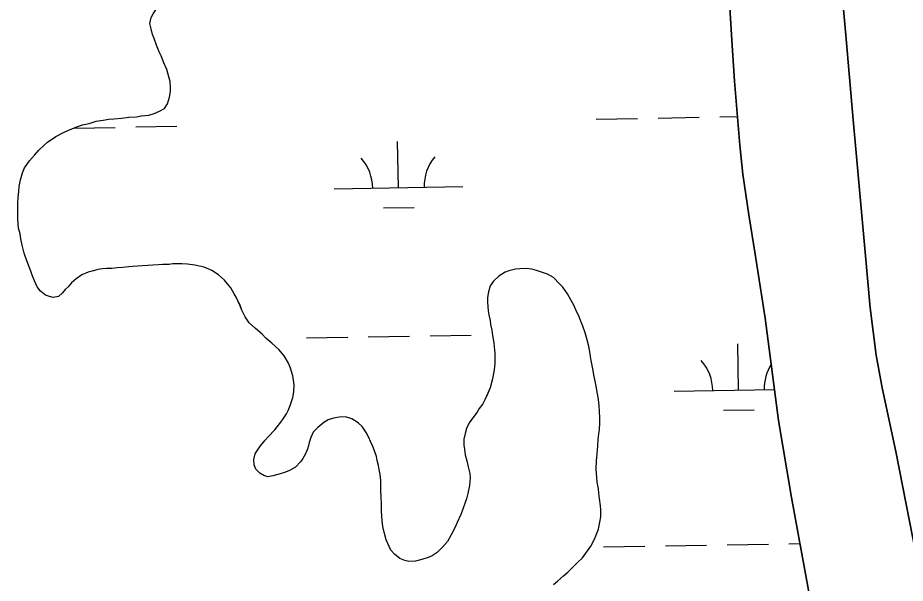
# Model space of a CAD drawing. Extents: x 3887375 to 3925618, y 296674 to 322633.
# Drawn here: x 3903549 to 3904238, y 309230 to 309670 of the extents above; entities that cross this region are included whole.
import ezdxf

# ---------------------------------------------------------------- set-up
doc = ezdxf.new("R2010")
doc.units = 0
doc.layers.add('V-TOPO-SHOR', color=7, linetype='Continuous')
doc.layers.add('V-WETL-SWMP', color=7, linetype='Continuous')

msp = doc.modelspace()

# ---------------------------------------------------------------- linework, layer by layer
at = {"layer": 'V-TOPO-SHOR'}
for points in [[(3903656.34, 309648.33), (3903654.44, 309653.49), (3903653.17, 309656.79), (3903652.1, 309661.12), (3903651.24, 309665.25), (3903652.23, 309670.01), (3903653.66, 309672.71), (3903655.91, 309675.83), (3903658.37, 309678.74), (3903661.25, 309680.63), (3903664.12, 309682.72), (3903667.82, 309685.44), (3903671.94, 309687.95), (3903676.88, 309690.89), (3903681.61, 309693.2), (3903685.73, 309695.3), (3903690.27, 309696.99), (3903693.36, 309698.05), (3903697.69, 309699.53), (3903703.05, 309701.23), (3903706.97, 309702.5), (3903710.89, 309703.78), (3903715.42, 309705.67), (3903718.92, 309707.56)], [(3904187.59, 309704.98), (3904191.96, 309656.14), (3904197.64, 309590.47), (3904206.9, 309487.41), (3904210.75, 309444.18), (3904215.49, 309407.5), (3904220.14, 309382.04), (3904230.83, 309332.55), (3904249.14, 309238.68)], [(3904218.51, 308811.71), (3904212.13, 308906.6), (3904207.01, 308961.06), (3904204.48, 308984.42), (3904200.48, 309016.2), (3904195.07, 309049.13), (3904186.28, 309094.89), (3904175.71, 309158.42), (3904162.78, 309224.73), (3904149.8, 309296.66), (3904139.72, 309356.68), (3904129.26, 309436.11), (3904121.6, 309485.86), (3904116.45, 309516.46), (3904111.98, 309548.23), (3904109.69, 309570.66), (3904105.54, 309620.44), (3904103.42, 309652.23), (3904101.81, 309677.71)], [(3903598.24, 309469.84), (3903593.92, 309466.71), (3903590.43, 309463.58), (3903587.77, 309460.66), (3903585.51, 309458.58), (3903583.26, 309455.87), (3903580.18, 309453.16), (3903576.05, 309452.3), (3903573.15, 309453.1), (3903570.25, 309454.11), (3903566.29, 309457.18), (3903563.79, 309460.47), (3903561.68, 309465.21), (3903560.42, 309468.3), (3903558.09, 309474.69), (3903555.56, 309480.87), (3903553.65, 309486.85), (3903551.94, 309493.04), (3903550.87, 309497.79), (3903550.43, 309501.71), (3903549.15, 309506.25), (3903548.68, 309513.28), (3903548.64, 309517.83), (3903548.62, 309520.92), (3903548.58, 309525.89), (3903548.96, 309529.4), (3903549.54, 309534.99), (3903549.71, 309538.51), (3903550.71, 309543.68), (3903552.31, 309549.28), (3903553.94, 309553.02), (3903557.82, 309558.42), (3903561.51, 309562.79), (3903564.99, 309566.75), (3903568.89, 309570.3), (3903571.77, 309573.01), (3903578.14, 309577.4), (3903583.49, 309580.34), (3903587.41, 309582.03), (3903593.59, 309584.56), (3903598.95, 309586.46), (3903604.11, 309587.54), (3903609.47, 309589.23), (3903615.04, 309590.11), (3903619.38, 309590.76), (3903623.31, 309591.21), (3903629.09, 309591.67), (3903634.88, 309592.34), (3903640.87, 309592.8), (3903644.59, 309593.45), (3903650.37, 309594.11), (3903654.5, 309595.18), (3903658.82, 309597.08), (3903662.53, 309599.17), (3903664.98, 309602.92), (3903666.38, 309608.1), (3903667.18, 309612.45), (3903667.35, 309615.55), (3903667.11, 309620.1), (3903666.05, 309623.81), (3903664.35, 309629.38), (3903662.03, 309634.73), (3903659.92, 309640.09), (3903658.45, 309643.18), (3903656.34, 309648.33)], [(3903831.3, 309286.07), (3903831.05, 309290.82), (3903830.79, 309298.05), (3903830.76, 309301.57), (3903830.72, 309306.74), (3903830.69, 309310.04), (3903830.24, 309314.59), (3903829.38, 309318.51), (3903828.94, 309321.61), (3903827.88, 309325.53), (3903827.23, 309328.62), (3903825.75, 309333.16), (3903824.48, 309336.46), (3903822.59, 309340.37), (3903821.32, 309343.46), (3903819.22, 309347.38), (3903816.08, 309351.9), (3903813.17, 309354.77), (3903808.18, 309358.04), (3903803.2, 309359.45), (3903798.25, 309359.2), (3903793.91, 309358.34), (3903789.79, 309357.06), (3903786.29, 309355.17), (3903781.77, 309351.21), (3903778.07, 309347.66), (3903776.25, 309343.51), (3903775.04, 309339.57), (3903774.04, 309335.02), (3903772.22, 309330.66), (3903769.97, 309327.13), (3903768.13, 309324.63), (3903764.24, 309320.46), (3903759.71, 309317.74), (3903756.62, 309316.47), (3903751.67, 309314.99), (3903746.72, 309313.5), (3903742.79, 309312.85), (3903739.69, 309313.86), (3903736.57, 309315.69), (3903733.65, 309318.77), (3903732.17, 309322.27), (3903731.94, 309326.2), (3903733.14, 309330.76), (3903734.77, 309333.66), (3903737.23, 309336.99), (3903740.91, 309341.36), (3903743.16, 309343.86), (3903748.29, 309349.28), (3903750.13, 309351.78), (3903753, 309355.32), (3903754.84, 309357.81), (3903757.29, 309361.76), (3903758.71, 309364.46), (3903760.13, 309368.19), (3903762.35, 309374.62), (3903763.14, 309378.97), (3903763.3, 309384.34), (3903762.21, 309391.37), (3903760.51, 309397.35), (3903759.03, 309401.27), (3903755.47, 309406.82), (3903751.3, 309411.95), (3903745.88, 309416.87), (3903741.3, 309420.76), (3903738.38, 309423.63), (3903733.18, 309428.14), (3903728.39, 309432.44), (3903725.25, 309437.17), (3903722.72, 309442.53), (3903721.24, 309446.24), (3903718.3, 309452.42), (3903716.83, 309455.09), (3903714.1, 309459.83), (3903711.6, 309462.91), (3903709.1, 309465.78), (3903704.51, 309469.88), (3903699.32, 309473.15), (3903693.3, 309475.78), (3903686.05, 309477.38), (3903680.46, 309478.16), (3903676.12, 309478.54), (3903669.09, 309478.48), (3903665.99, 309478.04), (3903661.03, 309478), (3903657.93, 309477.77), (3903653.59, 309477.32), (3903649.67, 309477.09), (3903645.33, 309476.84), (3903641.6, 309476.61), (3903637.89, 309476.37), (3903634.79, 309476.14), (3903630.03, 309475.68), (3903625.9, 309475.24), (3903621.77, 309474.79), (3903617.43, 309474.76), (3903614.33, 309474.52), (3903610.82, 309474.08), (3903606.49, 309472.81), (3903603.39, 309471.95), (3903598.24, 309469.84)], [(3903999.94, 309346.36), (3904000.53, 309349.47), (3904000.7, 309354.84), (3904000.67, 309358.36), (3904000.62, 309364.15), (3904000.38, 309367.86), (3903999.72, 309373.24), (3903998.85, 309378.6), (3903998.2, 309382.11), (3903997.12, 309387.27), (3903996.05, 309392.23), (3903995.61, 309395.53), (3903994.1, 309403.17), (3903993.45, 309406.47), (3903992.79, 309411.64), (3903991.94, 309415.35), (3903990.44, 309421.13), (3903989.38, 309424.84), (3903987.68, 309430), (3903986.42, 309433.09), (3903984.73, 309437.21), (3903982.2, 309442.77), (3903980.52, 309446.27), (3903978.42, 309449.98), (3903975.69, 309455.12), (3903971.93, 309460.26), (3903969.43, 309462.93), (3903964.84, 309467.85), (3903960.06, 309470.3), (3903955.5, 309471.91), (3903951.56, 309473.33), (3903948.04, 309474.33), (3903943.48, 309474.71), (3903938.52, 309474.67), (3903935.22, 309474.23), (3903930.06, 309472.95), (3903927.18, 309471.89), (3903922.23, 309468.96), (3903918.13, 309464.99), (3903915.48, 309461.25), (3903914.27, 309456.69), (3903913.48, 309452.14), (3903913.51, 309448.62), (3903913.98, 309442.01), (3903914.62, 309438.91), (3903915.49, 309434.37), (3903915.93, 309431.27), (3903916.79, 309426.94), (3903917.44, 309422.81), (3903918.52, 309417.03), (3903918.75, 309413.93), (3903919.21, 309408.97), (3903919.23, 309405.66), (3903919.27, 309400.91), (3903918.69, 309396.15), (3903917.51, 309389.11), (3903915.7, 309382.07), (3903912.86, 309375.42), (3903911.44, 309372.73), (3903909.81, 309369.61), (3903907.15, 309365.87), (3903905.52, 309363.17), (3903902.86, 309359.63), (3903899.18, 309354.85), (3903897.15, 309350.49), (3903896.14, 309346.55), (3903895.14, 309342.2), (3903895.18, 309337.45), (3903895.62, 309334.35), (3903896.28, 309330.01), (3903897.35, 309325.27), (3903898.63, 309320.52), (3903899.7, 309315.57), (3903899.94, 309312.26), (3903899.57, 309306.05), (3903898.18, 309299.84), (3903897.18, 309295.7), (3903896.17, 309292.79), (3903894.35, 309287.61), (3903892.72, 309283.67), (3903889.88, 309277.24), (3903888.46, 309273.71), (3903885.41, 309267.69), (3903882.35, 309262.5), (3903878.46, 309258.12), (3903874.36, 309253.95), (3903870.45, 309251.44), (3903867.36, 309250.18), (3903862.62, 309248.48), (3903857.66, 309247.41), (3903852.5, 309247.16), (3903849.18, 309247.75), (3903845.45, 309249.38), (3903841.29, 309252.65), (3903838.37, 309255.73), (3903837.1, 309258.61), (3903834.79, 309263.76), (3903833.5, 309268.72), (3903832.22, 309274.29), (3903831.77, 309278.63), (3903831.3, 309286.07)], [(3903964.7, 309229.05), (3903967.79, 309231.76), (3903972.5, 309235.93), (3903976, 309238.86), (3903980.31, 309243.03), (3903983.38, 309246.15), (3903987.28, 309249.91), (3903989.94, 309253.44), (3903993.82, 309259.06), (3903995.25, 309261.76), (3903997.28, 309265.7), (3903999.71, 309272.13), (3904000.91, 309277.72), (3904001.49, 309281.86), (3904001.45, 309287.24), (3904001.43, 309290.34), (3904000.55, 309295.92), (3904000.1, 309300.25), (3903999.66, 309303.56), (3903998.79, 309308.72), (3903998.35, 309312.44), (3903997.89, 309318.84), (3903998.25, 309325.26), (3903998.62, 309330.84), (3903999.19, 309336.84), (3903999.56, 309342.22), (3903999.94, 309346.36)]]:
    msp.add_lwpolyline(points, dxfattribs=at)
at = {"layer": 'V-WETL-SWMP'}
for p, q in [((3903998.05, 309590.96), (3904030.04, 309591.51)), ((3904046.04, 309591.78), (3904078.03, 309592.33)), ((3904094.03, 309592.61), (3904107.84, 309592.84)), ((3903592.21, 309583.99), (3903624.19, 309584.54)), ((3903640.19, 309584.82), (3903672.19, 309585.37)), ((3903844.35, 309537.57), (3903843.73, 309573.57)), ((3903794.35, 309536.71), (3903894.34, 309538.43)), ((3903832.61, 309521.94), (3903856.61, 309522.35)), ((3903772.93, 309420.9), (3903804.93, 309421.45)), ((3903820.92, 309421.72), (3903852.92, 309422.27)), ((3903868.92, 309422.54), (3903900.91, 309423.09)), ((3904108.52, 309380.22), (3904107.9, 309416.22)), ((3904058.53, 309379.36), (3904136.56, 309380.7)), ((3904096.79, 309364.59), (3904120.79, 309365)), ((3904099.74, 309259.98), (3904131.74, 309260.53)), ((3904147.73, 309260.81), (3904156.24, 309260.95)), ((3904003.76, 309258.33), (3904035.75, 309258.88)), ((3904051.75, 309259.16), (3904083.74, 309259.71))]:
    msp.add_line(p, q, dxfattribs=at)
for points in [[(3904249.14, 309238.68), (3904230.83, 309332.55), (3904220.14, 309382.04), (3904215.49, 309407.5), (3904210.75, 309444.18), (3904206.89, 309487.41), (3904197.64, 309590.47), (3904191.96, 309656.14), (3904187.59, 309704.98)], [(3904101.81, 309677.71), (3904103.42, 309652.23), (3904105.54, 309620.44), (3904109.69, 309570.66), (3904111.98, 309548.23), (3904116.44, 309516.46), (3904121.6, 309485.86), (3904129.26, 309436.11), (3904139.72, 309356.68), (3904149.8, 309296.66), (3904162.78, 309224.73), (3904175.71, 309158.42), (3904186.28, 309094.89), (3904195.07, 309049.13), (3904200.48, 309016.2), (3904204.48, 308984.42), (3904207.01, 308961.06), (3904212.13, 308906.61), (3904218.51, 308811.71)], [(3903651.24, 309665.25), (3903652.23, 309670.01)], [(3903725.25, 309437.17), (3903722.72, 309442.53), (3903721.25, 309446.24), (3903718.3, 309452.42), (3903716.83, 309455.09), (3903714.1, 309459.83), (3903711.6, 309462.91), (3903709.1, 309465.78), (3903704.51, 309469.88), (3903699.32, 309473.15), (3903693.3, 309475.78), (3903686.05, 309477.38), (3903680.46, 309478.16), (3903676.12, 309478.54), (3903669.09, 309478.48), (3903665.99, 309478.04), (3903661.03, 309478), (3903657.93, 309477.77), (3903653.59, 309477.32), (3903649.66, 309477.09), (3903645.32, 309476.84), (3903641.6, 309476.61), (3903637.88, 309476.37), (3903634.79, 309476.14), (3903630.03, 309475.68), (3903625.9, 309475.24), (3903621.77, 309474.79), (3903617.43, 309474.76), (3903614.33, 309474.52), (3903610.82, 309474.08), (3903606.49, 309472.81), (3903603.39, 309471.95), (3903598.24, 309469.85), (3903593.92, 309466.71), (3903590.43, 309463.58), (3903587.77, 309460.66), (3903585.51, 309458.58), (3903583.26, 309455.87), (3903580.18, 309453.16), (3903576.05, 309452.3), (3903573.15, 309453.1), (3903570.25, 309454.11), (3903566.29, 309457.18), (3903563.79, 309460.47), (3903561.68, 309465.21), (3903560.42, 309468.3), (3903558.09, 309474.69), (3903555.56, 309480.87), (3903553.65, 309486.85), (3903551.95, 309493.04), (3903550.87, 309497.79), (3903550.43, 309501.71), (3903549.15, 309506.25), (3903548.68, 309513.28), (3903548.64, 309517.82), (3903548.62, 309520.92), (3903548.58, 309525.89), (3903548.96, 309529.41), (3903549.54, 309534.99), (3903549.71, 309538.51), (3903550.71, 309543.68), (3903552.32, 309549.28), (3903553.94, 309553.02), (3903557.82, 309558.42), (3903561.51, 309562.79), (3903564.99, 309566.75), (3903568.89, 309570.3), (3903571.77, 309573.01), (3903578.14, 309577.4), (3903583.49, 309580.34), (3903587.41, 309582.03), (3903593.59, 309584.56), (3903598.95, 309586.46), (3903604.11, 309587.54), (3903609.47, 309589.23), (3903615.05, 309590.11), (3903619.38, 309590.76), (3903623.31, 309591.21), (3903629.09, 309591.67), (3903634.88, 309592.34), (3903640.87, 309592.8), (3903644.58, 309593.45), (3903650.37, 309594.11), (3903654.5, 309595.18), (3903658.82, 309597.08), (3903662.53, 309599.18), (3903664.98, 309602.92), (3903666.38, 309608.1), (3903667.17, 309612.45), (3903667.36, 309615.55), (3903667.11, 309620.1), (3903666.05, 309623.81), (3903664.35, 309629.38), (3903662.03, 309634.73), (3903659.92, 309640.09), (3903658.45, 309643.18), (3903656.34, 309648.33), (3903654.44, 309653.49), (3903653.17, 309656.79), (3903652.1, 309661.12), (3903651.24, 309665.25)], [(3903964.71, 309229.05), (3903967.79, 309231.76), (3903972.51, 309235.93), (3903976, 309238.86), (3903980.31, 309243.03), (3903983.38, 309246.15), (3903987.28, 309249.91), (3903989.94, 309253.44), (3903993.82, 309259.06), (3903995.25, 309261.76), (3903997.28, 309265.7), (3903999.71, 309272.13), (3904000.91, 309277.72), (3904001.49, 309281.86), (3904001.45, 309287.24), (3904001.43, 309290.34), (3904000.55, 309295.91), (3904000.1, 309300.25), (3903999.66, 309303.56), (3903998.79, 309308.72), (3903998.35, 309312.44), (3903997.89, 309318.84), (3903998.25, 309325.26), (3903998.62, 309330.84), (3903999.19, 309336.84), (3903999.56, 309342.22), (3903999.94, 309346.36), (3904000.53, 309349.47), (3904000.7, 309354.84), (3904000.67, 309358.36), (3904000.62, 309364.15), (3904000.38, 309367.86), (3903999.72, 309373.23), (3903998.85, 309378.6), (3903998.2, 309382.11), (3903997.12, 309387.27), (3903996.05, 309392.23), (3903995.61, 309395.53), (3903994.1, 309403.17), (3903993.45, 309406.47), (3903992.79, 309411.64), (3903991.93, 309415.35), (3903990.44, 309421.13), (3903989.38, 309424.84), (3903987.68, 309430), (3903986.42, 309433.09), (3903984.73, 309437.21), (3903982.2, 309442.77), (3903980.52, 309446.27), (3903978.42, 309449.98), (3903975.69, 309455.12), (3903971.93, 309460.26), (3903969.43, 309462.93), (3903964.84, 309467.85), (3903960.06, 309470.3), (3903955.5, 309471.91), (3903951.56, 309473.33), (3903948.04, 309474.33), (3903943.48, 309474.71), (3903938.52, 309474.67), (3903935.22, 309474.23), (3903930.06, 309472.95), (3903927.17, 309471.89), (3903922.24, 309468.96), (3903918.13, 309464.99), (3903915.48, 309461.25), (3903914.27, 309456.69), (3903913.48, 309452.14), (3903913.51, 309448.62), (3903913.98, 309442.01), (3903914.62, 309438.91), (3903915.49, 309434.37), (3903915.93, 309431.28), (3903916.79, 309426.94), (3903917.44, 309422.81), (3903918.52, 309417.03), (3903918.75, 309413.93), (3903919.21, 309408.97), (3903919.23, 309405.66), (3903919.27, 309400.91), (3903918.69, 309396.15), (3903917.51, 309389.11), (3903915.7, 309382.07), (3903912.86, 309375.43), (3903911.44, 309372.73), (3903909.81, 309369.61), (3903907.15, 309365.87), (3903905.52, 309363.17), (3903902.86, 309359.63), (3903899.18, 309354.85), (3903897.15, 309350.49), (3903896.14, 309346.55), (3903895.14, 309342.2), (3903895.18, 309337.45), (3903895.62, 309334.35)], [(3903895.62, 309334.35), (3903896.28, 309330.01), (3903897.35, 309325.27), (3903898.63, 309320.52), (3903899.7, 309315.57), (3903899.94, 309312.26), (3903899.57, 309306.05), (3903898.18, 309299.84), (3903897.18, 309295.7), (3903896.17, 309292.79), (3903894.35, 309287.61), (3903892.72, 309283.67), (3903889.88, 309277.24), (3903888.46, 309273.71), (3903885.41, 309267.69), (3903882.35, 309262.5), (3903878.46, 309258.12), (3903874.36, 309253.95), (3903870.45, 309251.44), (3903867.36, 309250.18), (3903862.62, 309248.48), (3903857.66, 309247.41), (3903852.5, 309247.16), (3903849.18, 309247.75), (3903845.45, 309249.38), (3903841.29, 309252.65), (3903838.37, 309255.73), (3903837.1, 309258.61), (3903834.79, 309263.76), (3903833.51, 309268.72), (3903832.22, 309274.29), (3903831.77, 309278.63), (3903831.3, 309286.07), (3903831.05, 309290.82), (3903830.79, 309298.05), (3903830.76, 309301.57), (3903830.72, 309306.74), (3903830.69, 309310.04), (3903830.24, 309314.59), (3903829.38, 309318.51), (3903828.94, 309321.61), (3903827.88, 309325.53), (3903827.23, 309328.62), (3903825.75, 309333.16), (3903824.48, 309336.46), (3903822.59, 309340.37), (3903821.32, 309343.46), (3903819.22, 309347.38), (3903816.08, 309351.9), (3903813.17, 309354.77), (3903808.18, 309358.04), (3903803.2, 309359.44), (3903798.24, 309359.2), (3903793.91, 309358.34), (3903789.78, 309357.06), (3903786.29, 309355.17), (3903781.77, 309351.21), (3903778.08, 309347.66), (3903776.25, 309343.51), (3903775.04, 309339.57), (3903774.04, 309335.02), (3903772.22, 309330.66), (3903769.97, 309327.13), (3903768.13, 309324.63), (3903764.24, 309320.46), (3903759.71, 309317.74), (3903756.62, 309316.47), (3903751.67, 309314.99), (3903746.72, 309313.5), (3903742.79, 309312.85), (3903739.69, 309313.86), (3903736.57, 309315.69), (3903733.65, 309318.77), (3903732.17, 309322.27), (3903731.94, 309326.2), (3903733.14, 309330.76), (3903734.77, 309333.66), (3903737.22, 309336.99), (3903740.91, 309341.36), (3903743.16, 309343.86), (3903748.29, 309349.28), (3903750.13, 309351.78), (3903753, 309355.32), (3903754.84, 309357.81), (3903757.29, 309361.76), (3903758.71, 309364.46), (3903760.13, 309368.19), (3903762.35, 309374.62), (3903763.14, 309378.97), (3903763.31, 309384.35), (3903762.21, 309391.37), (3903760.51, 309397.35), (3903759.03, 309401.26), (3903755.47, 309406.82), (3903751.3, 309411.95), (3903745.88, 309416.87), (3903741.3, 309420.76), (3903738.38, 309423.63), (3903733.18, 309428.14), (3903728.39, 309432.44), (3903725.25, 309437.17)]]:
    msp.add_lwpolyline(points, dxfattribs=at)
for centre, start, end in [((3903789.1, 309537.1), 0.21154, 41.7552), ((3903899.57, 309538.99), 140.21154, 181.75519), ((3904053.28, 309379.75), 0.21154, 41.7552), ((3904163.75, 309381.64), 147.71222, 181.75519)]:
    msp.add_arc(centre, 35.25, start, end, dxfattribs=at)

doc.saveas('drawing.dxf')
